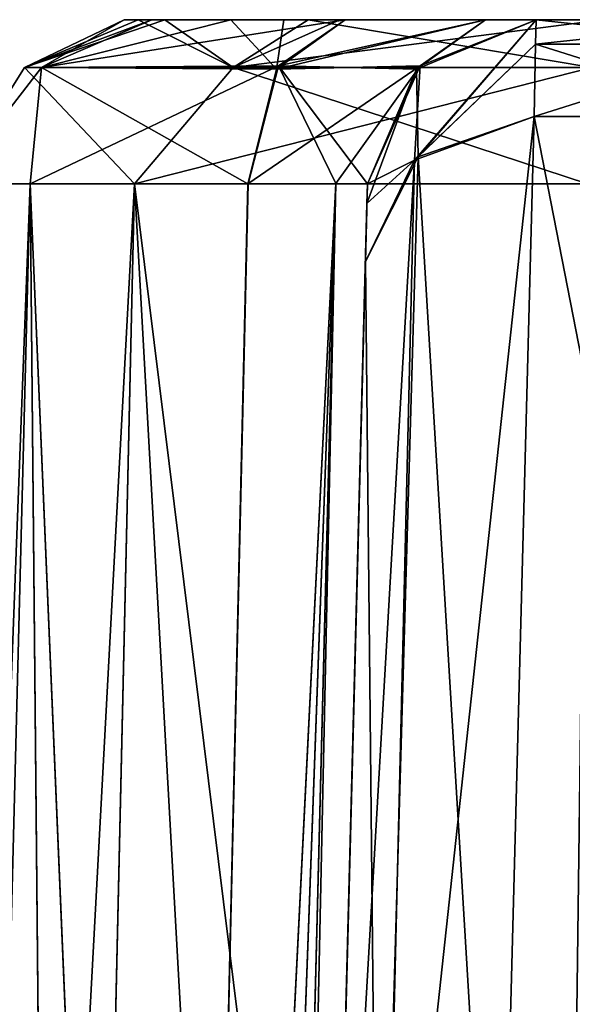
# Model space of a CAD drawing. Header units: inches. Extents: x -9.7 to 9.7, y -2.4 to 4.3.
# Tile 296 of 656: x -7.1121 to -7.0138, y 0.6749 to 0.85. Entities that reach past the tile are written whole.
import ezdxf

# ---------------------------------------------------------------- set-up
doc = ezdxf.new("R2010")
doc.units = ezdxf.units.IN
doc.header["$LTSCALE"] = 101.851852
doc.header["$MEASUREMENT"] = 0
for name, color, linetype in [('1716', 7, 'CONTINUOUS'), ('1761', 7, 'CONTINUOUS'), ('4524', 7, 'CONTINUOUS'), ('4525', 7, 'CONTINUOUS'), ('4526', 7, 'CONTINUOUS'), ('4527', 7, 'CONTINUOUS'), ('4528', 7, 'CONTINUOUS'), ('4529', 7, 'CONTINUOUS'), ('4780', 7, 'CONTINUOUS'), ('4781', 7, 'CONTINUOUS'), ('4782', 7, 'CONTINUOUS'), ('4783', 7, 'CONTINUOUS'), ('4784', 7, 'CONTINUOUS'), ('4785', 7, 'CONTINUOUS'), ('4819', 7, 'CONTINUOUS'), ('4820', 7, 'CONTINUOUS'), ('4821', 7, 'CONTINUOUS'), ('4822', 7, 'CONTINUOUS'), ('4823', 7, 'CONTINUOUS'), ('4860', 7, 'CONTINUOUS'), ('4861', 7, 'CONTINUOUS'), ('4863', 7, 'CONTINUOUS'), ('4905', 7, 'CONTINUOUS')]:
    doc.layers.add(name, color=color, linetype=linetype)

msp = doc.modelspace()

# ---------------------------------------------------------------- linework, layer by layer
at = {"layer": '1716', "linetype": 'CONTINUOUS'}
for points in [[(-7.081, -0.355, 2.82467), (-7.081, -0.355, 4.53392), (-7.05021, 0.82079, 3.4926), (-7.081, -0.355, 2.82467)], [(-7.05021, 0.82079, 3.4926), (-7.081, -0.355, 4.53392), (-7.0503, 0.81729, 3.52136), (-7.05021, 0.82079, 3.4926)], [(-7.05021, 0.82079, 2.80949), (-7.081, -0.355, 2.82467), (-7.05021, 0.82079, 3.4926), (-7.05021, 0.82079, 2.80949)], [(-7.0503, 0.81729, 3.52136), (-7.081, -0.355, 4.53392), (-7.05057, 0.807, 3.54845), (-7.0503, 0.81729, 3.52136)], [(-7.081, -0.355, 4.53392), (-7.05694, 0.5639, 4.01084), (-7.05057, 0.807, 3.54845), (-7.081, -0.355, 4.53392)]]:
    msp.add_3dface(points, dxfattribs=at)
at = {"layer": '1761', "linetype": 'CONTINUOUS'}
for points in [[(-7.0503, 0.81729, -3.52136), (-7.081, -0.355, -2.82272), (-7.05021, 0.82079, -3.49261), (-7.0503, 0.81729, -3.52136)], [(-7.05021, 0.82079, -3.49261), (-7.081, -0.355, -2.82272), (-7.05021, 0.82079, -2.80755), (-7.05021, 0.82079, -3.49261)], [(-7.05057, 0.807, -3.54845), (-7.081, -0.355, -2.82272), (-7.0503, 0.81729, -3.52136), (-7.05057, 0.807, -3.54845)], [(-7.05694, 0.5639, -4.01084), (-7.081, -0.355, -2.82272), (-7.05057, 0.807, -3.54845), (-7.05694, 0.5639, -4.01084)]]:
    msp.add_3dface(points, dxfattribs=at)
at = {"layer": '4524', "linetype": 'CONTINUOUS'}
for points in [[(-7.02695, 0.5897, 4.02475), (-6.97305, 0.5897, 4.02475), (-6.97942, 0.83277, 3.56241), (-7.02695, 0.5897, 4.02475)], [(-7.02695, 0.5897, 4.02475), (-6.97942, 0.83277, 3.56241), (-7.02058, 0.83277, 3.56241), (-7.02695, 0.5897, 4.02475)]]:
    msp.add_3dface(points, dxfattribs=at)
at = {"layer": '4525', "linetype": 'CONTINUOUS'}
for points in [[(-7.02695, 0.5897, 4.02475), (-7.02058, 0.83277, 3.56241), (-7.04122, 0.8256, 3.55835), (-7.02695, 0.5897, 4.02475)], [(-7.05057, 0.807, 3.54845), (-7.04823, 0.58198, 4.02039), (-7.04122, 0.8256, 3.55835), (-7.05057, 0.807, 3.54845)], [(-7.04823, 0.58198, 4.02039), (-7.02695, 0.5897, 4.02475), (-7.04122, 0.8256, 3.55835), (-7.04823, 0.58198, 4.02039)], [(-7.05694, 0.5639, 4.01084), (-7.04823, 0.58198, 4.02039), (-7.05057, 0.807, 3.54845), (-7.05694, 0.5639, 4.01084)]]:
    msp.add_3dface(points, dxfattribs=at)
at = {"layer": '4526', "linetype": 'CONTINUOUS'}
for points in [[(-7.04147, 0.84118, 3.4926), (-7.04122, 0.8256, 3.55835), (-7.02022, 0.85, 3.4926), (-7.04147, 0.84118, 3.4926)], [(-7.02022, 0.85, 3.4926), (-7.04122, 0.8256, 3.55835), (-7.02031, 0.84563, 3.52855), (-7.02022, 0.85, 3.4926)], [(-7.04122, 0.8256, 3.55835), (-7.02058, 0.83277, 3.56241), (-7.02031, 0.84563, 3.52855), (-7.04122, 0.8256, 3.55835)], [(-7.05021, 0.82079, 3.4926), (-7.0503, 0.81729, 3.52136), (-7.04147, 0.84118, 3.4926), (-7.05021, 0.82079, 3.4926)], [(-7.0503, 0.81729, 3.52136), (-7.04122, 0.8256, 3.55835), (-7.04147, 0.84118, 3.4926), (-7.0503, 0.81729, 3.52136)], [(-7.0503, 0.81729, 3.52136), (-7.05057, 0.807, 3.54845), (-7.04122, 0.8256, 3.55835), (-7.0503, 0.81729, 3.52136)]]:
    msp.add_3dface(points, dxfattribs=at)
at = {"layer": '4527', "linetype": 'CONTINUOUS'}
for points in [[(-7.04147, 0.84118, 3.4926), (-7.02022, 0.85, 3.4926), (-7.04083, 0.8418, 2.80949), (-7.04147, 0.84118, 3.4926)], [(-7.04083, 0.8418, 2.80949), (-7.02022, 0.85, 3.4926), (-7.02022, 0.85, 2.8095), (-7.04083, 0.8418, 2.80949)], [(-7.05021, 0.82079, 2.80949), (-7.04147, 0.84118, 3.4926), (-7.04083, 0.8418, 2.80949), (-7.05021, 0.82079, 2.80949)], [(-7.05021, 0.82079, 2.80949), (-7.05021, 0.82079, 3.4926), (-7.04147, 0.84118, 3.4926), (-7.05021, 0.82079, 2.80949)]]:
    msp.add_3dface(points, dxfattribs=at)
at = {"layer": '4528', "linetype": 'CONTINUOUS'}
for points in [[(-7.06642, 0.84118, 2.76146), (-7.04083, 0.8418, 2.80949), (-7.02924, 0.85, 2.77265), (-7.06642, 0.84118, 2.76146)], [(-7.0542, 0.85, 2.74407), (-7.06642, 0.84118, 2.76146), (-7.02924, 0.85, 2.77265), (-7.0542, 0.85, 2.74407)], [(-7.04083, 0.8418, 2.80949), (-7.02022, 0.85, 2.8095), (-7.02924, 0.85, 2.77265), (-7.04083, 0.8418, 2.80949)], [(-7.07149, 0.82079, 2.76867), (-7.04083, 0.8418, 2.80949), (-7.06642, 0.84118, 2.76146), (-7.07149, 0.82079, 2.76867)], [(-7.04083, 0.8418, 2.80949), (-7.07149, 0.82079, 2.76867), (-7.05587, 0.82089, 2.78648), (-7.04083, 0.8418, 2.80949)], [(-7.05021, 0.82079, 2.80949), (-7.04083, 0.8418, 2.80949), (-7.05587, 0.82089, 2.78648), (-7.05021, 0.82079, 2.80949)]]:
    msp.add_3dface(points, dxfattribs=at)
at = {"layer": '4529', "linetype": 'CONTINUOUS'}
for points in [[(-7.09909, -0.355, 2.78628), (-7.05587, 0.82089, 2.78648), (-7.08529, 0.2322, 2.77745), (-7.09909, -0.355, 2.78628)], [(-7.08578, -0.3552, 2.80346), (-7.05587, 0.82089, 2.78648), (-7.09909, -0.355, 2.78628), (-7.08578, -0.3552, 2.80346)], [(-7.081, -0.355, 2.82467), (-7.05587, 0.82089, 2.78648), (-7.08578, -0.3552, 2.80346), (-7.081, -0.355, 2.82467)], [(-7.07149, 0.82079, 2.76867), (-7.08529, 0.2322, 2.77745), (-7.05587, 0.82089, 2.78648), (-7.07149, 0.82079, 2.76867)], [(-7.081, -0.355, 2.82467), (-7.05021, 0.82079, 2.80949), (-7.05587, 0.82089, 2.78648), (-7.081, -0.355, 2.82467)]]:
    msp.add_3dface(points, dxfattribs=at)
at = {"layer": '4780', "linetype": 'CONTINUOUS'}
for points in [[(-7.08574, -0.3552, -2.80149), (-7.09904, -0.355, -2.78428), (-7.05583, 0.82088, -2.78451), (-7.08574, -0.3552, -2.80149)], [(-7.05583, 0.82088, -2.78451), (-7.09904, -0.355, -2.78428), (-7.08533, 0.2322, -2.77557), (-7.05583, 0.82088, -2.78451)], [(-7.081, -0.355, -2.82272), (-7.08574, -0.3552, -2.80149), (-7.05583, 0.82088, -2.78451), (-7.081, -0.355, -2.82272)], [(-7.07144, 0.82079, -2.76666), (-7.05583, 0.82088, -2.78451), (-7.08533, 0.2322, -2.77557), (-7.07144, 0.82079, -2.76666)], [(-7.05021, 0.82079, -2.80755), (-7.081, -0.355, -2.82272), (-7.05583, 0.82088, -2.78451), (-7.05021, 0.82079, -2.80755)]]:
    msp.add_3dface(points, dxfattribs=at)
at = {"layer": '4781', "linetype": 'CONTINUOUS'}
for points in [[(-7.02924, 0.85, -2.77069), (-7.04147, 0.84118, -2.80755), (-7.06605, 0.8418, -2.75899), (-7.02924, 0.85, -2.77069)], [(-7.05419, 0.85, -2.74213), (-7.02924, 0.85, -2.77069), (-7.06605, 0.8418, -2.75899), (-7.05419, 0.85, -2.74213)], [(-7.02022, 0.85, -2.80755), (-7.04147, 0.84118, -2.80755), (-7.02924, 0.85, -2.77069), (-7.02022, 0.85, -2.80755)], [(-7.05583, 0.82088, -2.78451), (-7.07144, 0.82079, -2.76666), (-7.06605, 0.8418, -2.75899), (-7.05583, 0.82088, -2.78451)], [(-7.05021, 0.82079, -2.80755), (-7.05583, 0.82088, -2.78451), (-7.06605, 0.8418, -2.75899), (-7.05021, 0.82079, -2.80755)], [(-7.04147, 0.84118, -2.80755), (-7.05021, 0.82079, -2.80755), (-7.06605, 0.8418, -2.75899), (-7.04147, 0.84118, -2.80755)]]:
    msp.add_3dface(points, dxfattribs=at)
at = {"layer": '4782', "linetype": 'CONTINUOUS'}
for points in [[(-7.04147, 0.84118, -2.80755), (-7.02022, 0.85, -2.80755), (-7.04083, 0.8418, -3.4926), (-7.04147, 0.84118, -2.80755)], [(-7.04083, 0.8418, -3.4926), (-7.02022, 0.85, -2.80755), (-7.02022, 0.85, -3.4926), (-7.04083, 0.8418, -3.4926)], [(-7.05021, 0.82079, -3.49261), (-7.04147, 0.84118, -2.80755), (-7.04083, 0.8418, -3.4926), (-7.05021, 0.82079, -3.49261)], [(-7.05021, 0.82079, -3.49261), (-7.05021, 0.82079, -2.80755), (-7.04147, 0.84118, -2.80755), (-7.05021, 0.82079, -3.49261)]]:
    msp.add_3dface(points, dxfattribs=at)
at = {"layer": '4783', "linetype": 'CONTINUOUS'}
for points in [[(-7.04083, 0.8418, -3.4926), (-7.02022, 0.85, -3.4926), (-7.04187, 0.82505, -3.55805), (-7.04083, 0.8418, -3.4926)], [(-7.04187, 0.82505, -3.55805), (-7.02022, 0.85, -3.4926), (-7.02031, 0.84563, -3.52855), (-7.04187, 0.82505, -3.55805)], [(-7.02058, 0.83277, -3.56241), (-7.04187, 0.82505, -3.55805), (-7.02031, 0.84563, -3.52855), (-7.02058, 0.83277, -3.56241)], [(-7.05021, 0.82079, -3.49261), (-7.04083, 0.8418, -3.4926), (-7.04187, 0.82505, -3.55805), (-7.05021, 0.82079, -3.49261)], [(-7.05057, 0.807, -3.54845), (-7.05021, 0.82079, -3.49261), (-7.04187, 0.82505, -3.55805), (-7.05057, 0.807, -3.54845)], [(-7.05057, 0.807, -3.54845), (-7.0503, 0.81729, -3.52136), (-7.05021, 0.82079, -3.49261), (-7.05057, 0.807, -3.54845)]]:
    msp.add_3dface(points, dxfattribs=at)
at = {"layer": '4784', "linetype": 'CONTINUOUS'}
for points in [[(-7.02695, 0.5897, -4.02475), (-7.04767, 0.58246, -4.02066), (-7.02058, 0.83277, -3.56241), (-7.02695, 0.5897, -4.02475)], [(-7.04767, 0.58246, -4.02066), (-7.04187, 0.82505, -3.55805), (-7.02058, 0.83277, -3.56241), (-7.04767, 0.58246, -4.02066)], [(-7.05694, 0.5639, -4.01084), (-7.05057, 0.807, -3.54845), (-7.04187, 0.82505, -3.55805), (-7.05694, 0.5639, -4.01084)], [(-7.04767, 0.58246, -4.02066), (-7.05694, 0.5639, -4.01084), (-7.04187, 0.82505, -3.55805), (-7.04767, 0.58246, -4.02066)]]:
    msp.add_3dface(points, dxfattribs=at)
at = {"layer": '4785', "linetype": 'CONTINUOUS'}
for points in [[(-6.97305, 0.5897, -4.02475), (-7.02695, 0.5897, -4.02475), (-7.02058, 0.83277, -3.56241), (-6.97305, 0.5897, -4.02475)], [(-6.97305, 0.5897, -4.02475), (-7.02058, 0.83277, -3.56241), (-6.97942, 0.83277, -3.56241), (-6.97305, 0.5897, -4.02475)]]:
    msp.add_3dface(points, dxfattribs=at)
at = {"layer": '4819', "linetype": 'CONTINUOUS'}
for points in [[(-6.90899, 0.85, 2.69139), (-6.91453, 0.85, 2.62734), (-7.09349, 0.85, 2.67846), (-6.90899, 0.85, 2.69139)], [(-7.09349, 0.85, 2.67846), (-6.91453, 0.85, 2.62734), (-7.08629, 0.85, 2.62932), (-7.09349, 0.85, 2.67846)], [(-7.07453, 0.85, 2.72464), (-6.90899, 0.85, 2.69139), (-7.09349, 0.85, 2.67846), (-7.07453, 0.85, 2.72464)], [(-7.09101, 0.85, -2.64066), (-7.06079, 0.85, -2.59313), (-6.91453, 0.85, -2.62539), (-7.09101, 0.85, -2.64066)], [(-7.08861, 0.85, -2.69693), (-7.09101, 0.85, -2.64066), (-6.90899, 0.85, -2.68944), (-7.08861, 0.85, -2.69693)], [(-6.90899, 0.85, -2.68944), (-7.09101, 0.85, -2.64066), (-6.91453, 0.85, -2.62539), (-6.90899, 0.85, -2.68944)], [(-6.94581, 0.85, -2.74213), (-7.05419, 0.85, -2.74213), (-7.08861, 0.85, -2.69693), (-6.94581, 0.85, -2.74213)], [(-6.94581, 0.85, -2.74213), (-7.08861, 0.85, -2.69693), (-6.90899, 0.85, -2.68944), (-6.94581, 0.85, -2.74213)], [(-7.08629, 0.85, 2.62932), (-6.91453, 0.85, 2.62734), (-7.05514, 0.85, 2.59064), (-7.08629, 0.85, 2.62932)], [(-7.06509, 0.85, 2.73512), (-6.90899, 0.85, 2.69139), (-7.07453, 0.85, 2.72464), (-7.06509, 0.85, 2.73512)], [(-7.0542, 0.85, 2.74407), (-6.90899, 0.85, 2.69139), (-7.06509, 0.85, 2.73512), (-7.0542, 0.85, 2.74407)], [(-7.06079, 0.85, -2.59313), (-7.00839, 0.85, -2.5712), (-6.92186, 0.85, -2.58818), (-7.06079, 0.85, -2.59313)], [(-6.91453, 0.85, -2.62539), (-7.06079, 0.85, -2.59313), (-6.92186, 0.85, -2.58818), (-6.91453, 0.85, -2.62539)], [(-6.91453, 0.85, 2.62734), (-6.92186, 0.85, 2.59012), (-7.05514, 0.85, 2.59064), (-6.91453, 0.85, 2.62734)], [(-7.05514, 0.85, 2.59064), (-6.92186, 0.85, 2.59012), (-7.00839, 0.85, 2.57315), (-7.05514, 0.85, 2.59064)], [(-6.94581, 0.85, 2.74408), (-7.0542, 0.85, 2.74407), (-7.02924, 0.85, 2.77265), (-6.94581, 0.85, 2.74408)], [(-7.0542, 0.85, 2.74407), (-6.94581, 0.85, 2.74408), (-6.90899, 0.85, 2.69139), (-7.0542, 0.85, 2.74407)], [(-7.02924, 0.85, -2.77069), (-7.05419, 0.85, -2.74213), (-6.97076, 0.85, -2.7707), (-7.02924, 0.85, -2.77069)], [(-7.05419, 0.85, -2.74213), (-6.94581, 0.85, -2.74213), (-6.97076, 0.85, -2.7707), (-7.05419, 0.85, -2.74213)], [(-6.97076, 0.85, 2.77264), (-6.94581, 0.85, 2.74408), (-7.02924, 0.85, 2.77265), (-6.97076, 0.85, 2.77264)], [(-7.02022, 0.85, 2.8095), (-6.97076, 0.85, 2.77264), (-7.02924, 0.85, 2.77265), (-7.02022, 0.85, 2.8095)], [(-7.02022, 0.85, -2.80755), (-7.02924, 0.85, -2.77069), (-6.97978, 0.85, -2.80755), (-7.02022, 0.85, -2.80755)], [(-6.97978, 0.85, -2.80755), (-7.02924, 0.85, -2.77069), (-6.97076, 0.85, -2.7707), (-6.97978, 0.85, -2.80755)], [(-6.97978, 0.85, 2.8095), (-6.97076, 0.85, 2.77264), (-7.02022, 0.85, 2.8095), (-6.97978, 0.85, 2.8095)], [(-6.97978, 0.85, 3.4926), (-6.97978, 0.85, 2.8095), (-7.02022, 0.85, 3.4926), (-6.97978, 0.85, 3.4926)], [(-7.02022, 0.85, 3.4926), (-6.97978, 0.85, 2.8095), (-7.02022, 0.85, 2.8095), (-7.02022, 0.85, 3.4926)], [(-7.02022, 0.85, -3.4926), (-7.02022, 0.85, -2.80755), (-6.97978, 0.85, -3.4926), (-7.02022, 0.85, -3.4926)], [(-6.97978, 0.85, -3.4926), (-7.02022, 0.85, -2.80755), (-6.97978, 0.85, -2.80755), (-6.97978, 0.85, -3.4926)]]:
    msp.add_3dface(points, dxfattribs=at)
at = {"layer": '4820', "linetype": 'CONTINUOUS'}
for points in [[(-6.97969, 0.84563, 3.52855), (-6.97978, 0.85, 3.4926), (-7.02031, 0.84563, 3.52855), (-6.97969, 0.84563, 3.52855)], [(-6.97978, 0.85, 3.4926), (-7.02022, 0.85, 3.4926), (-7.02031, 0.84563, 3.52855), (-6.97978, 0.85, 3.4926)], [(-6.97942, 0.83277, 3.56241), (-6.97969, 0.84563, 3.52855), (-7.02058, 0.83277, 3.56241), (-6.97942, 0.83277, 3.56241)], [(-7.02058, 0.83277, 3.56241), (-6.97969, 0.84563, 3.52855), (-7.02031, 0.84563, 3.52855), (-7.02058, 0.83277, 3.56241)]]:
    msp.add_3dface(points, dxfattribs=at)
at = {"layer": '4821', "linetype": 'CONTINUOUS'}
for points in [[(-7.09349, 0.85, 2.67846), (-7.08629, 0.85, 2.62932), (-7.11123, 0.84149, 2.6372), (-7.09349, 0.85, 2.67846)], [(-7.09349, 0.85, 2.67846), (-7.11123, 0.84149, 2.6372), (-7.10825, 0.84149, 2.70628), (-7.09349, 0.85, 2.67846)], [(-7.08629, 0.85, 2.62932), (-7.07411, 0.84149, 2.57886), (-7.11123, 0.84149, 2.6372), (-7.08629, 0.85, 2.62932)], [(-7.06642, 0.84118, 2.76146), (-7.07453, 0.85, 2.72464), (-7.10825, 0.84149, 2.70628), (-7.06642, 0.84118, 2.76146)], [(-7.07453, 0.85, 2.72464), (-7.09349, 0.85, 2.67846), (-7.10825, 0.84149, 2.70628), (-7.07453, 0.85, 2.72464)], [(-7.08629, 0.85, 2.62932), (-7.05514, 0.85, 2.59064), (-7.07411, 0.84149, 2.57886), (-7.08629, 0.85, 2.62932)], [(-7.06642, 0.84118, 2.76146), (-7.06509, 0.85, 2.73512), (-7.07453, 0.85, 2.72464), (-7.06642, 0.84118, 2.76146)], [(-7.05514, 0.85, 2.59064), (-7.00839, 0.85, 2.57315), (-7.07411, 0.84149, 2.57886), (-7.05514, 0.85, 2.59064)], [(-7.07411, 0.84149, 2.57886), (-7.00839, 0.85, 2.57315), (-7.01026, 0.8415, 2.55231), (-7.07411, 0.84149, 2.57886)], [(-7.06642, 0.84118, 2.76146), (-7.0542, 0.85, 2.74407), (-7.06509, 0.85, 2.73512), (-7.06642, 0.84118, 2.76146)], [(-7.12421, 0.82079, 2.667), (-7.11023, 0.82079, 2.72425), (-7.10825, 0.84149, 2.70628), (-7.12421, 0.82079, 2.667)], [(-7.09166, 0.82079, 2.58317), (-7.12421, 0.82079, 2.667), (-7.11123, 0.84149, 2.6372), (-7.09166, 0.82079, 2.58317)], [(-7.11123, 0.84149, 2.6372), (-7.12421, 0.82079, 2.667), (-7.10825, 0.84149, 2.70628), (-7.11123, 0.84149, 2.6372)], [(-7.07411, 0.84149, 2.57886), (-7.09166, 0.82079, 2.58317), (-7.11123, 0.84149, 2.6372), (-7.07411, 0.84149, 2.57886)], [(-7.11023, 0.82079, 2.72425), (-7.07149, 0.82079, 2.76867), (-7.10825, 0.84149, 2.70628), (-7.11023, 0.82079, 2.72425)], [(-7.07149, 0.82079, 2.76867), (-7.06642, 0.84118, 2.76146), (-7.10825, 0.84149, 2.70628), (-7.07149, 0.82079, 2.76867)], [(-7.01107, 0.82079, 2.54328), (-7.09166, 0.82079, 2.58317), (-7.01026, 0.8415, 2.55231), (-7.01107, 0.82079, 2.54328)], [(-7.01026, 0.8415, 2.55231), (-7.09166, 0.82079, 2.58317), (-7.07411, 0.84149, 2.57886), (-7.01026, 0.8415, 2.55231)]]:
    msp.add_3dface(points, dxfattribs=at)
at = {"layer": '4822', "linetype": 'CONTINUOUS'}
for points in [[(-7.11846, -0.355, 2.56704), (-7.155, -0.355, 2.667), (-7.09166, 0.82079, 2.58317), (-7.11846, -0.355, 2.56704)], [(-7.155, -0.355, 2.667), (-7.12421, 0.82079, 2.667), (-7.09166, 0.82079, 2.58317), (-7.155, -0.355, 2.667)], [(-7.14035, -0.355, 2.73277), (-7.09909, -0.355, 2.78628), (-7.11023, 0.82079, 2.72425), (-7.14035, -0.355, 2.73277)], [(-7.14035, -0.355, 2.73277), (-7.11023, 0.82079, 2.72425), (-7.12421, 0.82079, 2.667), (-7.14035, -0.355, 2.73277)], [(-7.02616, -0.355, 2.51422), (-7.11846, -0.355, 2.56704), (-7.09166, 0.82079, 2.58317), (-7.02616, -0.355, 2.51422)], [(-7.08529, 0.2322, 2.77745), (-7.07149, 0.82079, 2.76867), (-7.11023, 0.82079, 2.72425), (-7.08529, 0.2322, 2.77745)], [(-7.09909, -0.355, 2.78628), (-7.08529, 0.2322, 2.77745), (-7.11023, 0.82079, 2.72425), (-7.09909, -0.355, 2.78628)], [(-7.02616, -0.355, 2.51422), (-7.09166, 0.82079, 2.58317), (-7.01864, 0.2322, 2.52863), (-7.02616, -0.355, 2.51422)], [(-7.09166, 0.82079, 2.58317), (-7.01107, 0.82079, 2.54328), (-7.01864, 0.2322, 2.52863), (-7.09166, 0.82079, 2.58317)]]:
    msp.add_3dface(points, dxfattribs=at)
at = {"layer": '4823', "linetype": 'CONTINUOUS'}
for points in [[(-7.02616, -0.355, 2.51422), (-7.01864, 0.2322, 2.52863), (-6.98862, 0.82088, 2.53563), (-7.02616, -0.355, 2.51422)], [(-7.02616, -0.355, 2.51422), (-6.98862, 0.82088, 2.53563), (-7.00603, -0.3552, 2.50597), (-7.02616, -0.355, 2.51422)], [(-7.01864, 0.2322, 2.52863), (-7.01107, 0.82079, 2.54328), (-6.98862, 0.82088, 2.53563), (-7.01864, 0.2322, 2.52863)]]:
    msp.add_3dface(points, dxfattribs=at)
at = {"layer": '4860', "linetype": 'CONTINUOUS'}
for points in [[(-7.14035, -0.355, -2.73082), (-7.155, -0.355, -2.66505), (-7.11023, 0.82079, -2.7223), (-7.14035, -0.355, -2.73082)], [(-7.155, -0.355, -2.66505), (-7.12421, 0.82079, -2.66505), (-7.11023, 0.82079, -2.7223), (-7.155, -0.355, -2.66505)], [(-7.09904, -0.355, -2.78428), (-7.14035, -0.355, -2.73082), (-7.11023, 0.82079, -2.7223), (-7.09904, -0.355, -2.78428)], [(-7.12421, 0.82079, -2.66505), (-7.11845, -0.355, -2.56508), (-7.09166, 0.82079, -2.58123), (-7.12421, 0.82079, -2.66505)], [(-7.11845, -0.355, -2.56508), (-7.02616, -0.355, -2.51227), (-7.09166, 0.82079, -2.58123), (-7.11845, -0.355, -2.56508)], [(-7.08533, 0.2322, -2.77557), (-7.09904, -0.355, -2.78428), (-7.11023, 0.82079, -2.7223), (-7.08533, 0.2322, -2.77557)], [(-7.07144, 0.82079, -2.76666), (-7.08533, 0.2322, -2.77557), (-7.11023, 0.82079, -2.7223), (-7.07144, 0.82079, -2.76666)], [(-7.09166, 0.82079, -2.58123), (-7.02616, -0.355, -2.51227), (-7.01864, 0.2322, -2.52668), (-7.09166, 0.82079, -2.58123)], [(-7.01107, 0.82079, -2.54133), (-7.09166, 0.82079, -2.58123), (-7.01864, 0.2322, -2.52668), (-7.01107, 0.82079, -2.54133)]]:
    msp.add_3dface(points, dxfattribs=at)
at = {"layer": '4861', "linetype": 'CONTINUOUS'}
for points in [[(-7.09101, 0.85, -2.64066), (-7.08861, 0.85, -2.69693), (-7.11123, 0.84149, -2.63525), (-7.09101, 0.85, -2.64066)], [(-7.09101, 0.85, -2.64066), (-7.11123, 0.84149, -2.63525), (-7.07411, 0.84149, -2.57691), (-7.09101, 0.85, -2.64066)], [(-7.08861, 0.85, -2.69693), (-7.10825, 0.84149, -2.70433), (-7.11123, 0.84149, -2.63525), (-7.08861, 0.85, -2.69693)], [(-7.05419, 0.85, -2.74213), (-7.06605, 0.8418, -2.75899), (-7.10825, 0.84149, -2.70433), (-7.05419, 0.85, -2.74213)], [(-7.08861, 0.85, -2.69693), (-7.05419, 0.85, -2.74213), (-7.10825, 0.84149, -2.70433), (-7.08861, 0.85, -2.69693)], [(-7.06079, 0.85, -2.59313), (-7.09101, 0.85, -2.64066), (-7.07411, 0.84149, -2.57691), (-7.06079, 0.85, -2.59313)], [(-7.06079, 0.85, -2.59313), (-7.07411, 0.84149, -2.57691), (-7.01026, 0.84148, -2.55035), (-7.06079, 0.85, -2.59313)], [(-7.00839, 0.85, -2.5712), (-7.06079, 0.85, -2.59313), (-7.01026, 0.84148, -2.55035), (-7.00839, 0.85, -2.5712)], [(-7.12421, 0.82079, -2.66505), (-7.09166, 0.82079, -2.58123), (-7.11123, 0.84149, -2.63525), (-7.12421, 0.82079, -2.66505)], [(-7.11023, 0.82079, -2.7223), (-7.12421, 0.82079, -2.66505), (-7.10825, 0.84149, -2.70433), (-7.11023, 0.82079, -2.7223)], [(-7.10825, 0.84149, -2.70433), (-7.12421, 0.82079, -2.66505), (-7.11123, 0.84149, -2.63525), (-7.10825, 0.84149, -2.70433)], [(-7.11123, 0.84149, -2.63525), (-7.09166, 0.82079, -2.58123), (-7.07411, 0.84149, -2.57691), (-7.11123, 0.84149, -2.63525)], [(-7.06605, 0.8418, -2.75899), (-7.07144, 0.82079, -2.76666), (-7.11023, 0.82079, -2.7223), (-7.06605, 0.8418, -2.75899)], [(-7.06605, 0.8418, -2.75899), (-7.11023, 0.82079, -2.7223), (-7.10825, 0.84149, -2.70433), (-7.06605, 0.8418, -2.75899)], [(-7.09166, 0.82079, -2.58123), (-7.01107, 0.82079, -2.54133), (-7.07411, 0.84149, -2.57691), (-7.09166, 0.82079, -2.58123)], [(-7.07411, 0.84149, -2.57691), (-7.01107, 0.82079, -2.54133), (-7.01026, 0.84148, -2.55035), (-7.07411, 0.84149, -2.57691)]]:
    msp.add_3dface(points, dxfattribs=at)
at = {"layer": '4863', "linetype": 'CONTINUOUS'}
msp.add_3dface([(-7.00603, -0.3552, -2.50402), (-7.01107, 0.82079, -2.54133), (-7.01864, 0.2322, -2.52668), (-7.00603, -0.3552, -2.50402)], dxfattribs=at)
at = {"layer": '4905', "linetype": 'CONTINUOUS'}
for points in [[(-7.02031, 0.84563, -3.52855), (-7.02022, 0.85, -3.4926), (-6.97969, 0.84563, -3.52855), (-7.02031, 0.84563, -3.52855)], [(-7.02022, 0.85, -3.4926), (-6.97978, 0.85, -3.4926), (-6.97969, 0.84563, -3.52855), (-7.02022, 0.85, -3.4926)], [(-7.02058, 0.83277, -3.56241), (-7.02031, 0.84563, -3.52855), (-6.97942, 0.83277, -3.56241), (-7.02058, 0.83277, -3.56241)], [(-6.97942, 0.83277, -3.56241), (-7.02031, 0.84563, -3.52855), (-6.97969, 0.84563, -3.52855), (-6.97942, 0.83277, -3.56241)]]:
    msp.add_3dface(points, dxfattribs=at)

doc.saveas('drawing.dxf')
